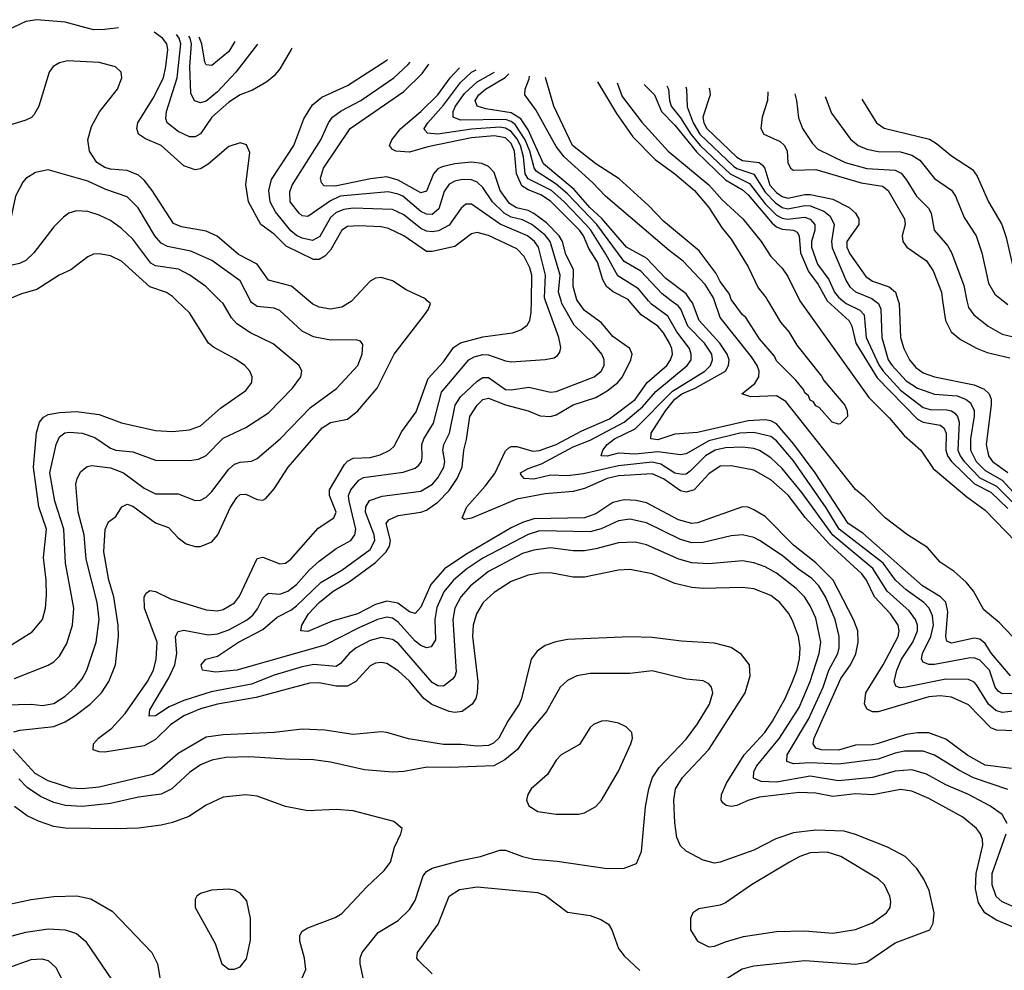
# Model space of a CAD drawing. Header units: inches. Extents: x 1308407 to 1441228, y 959628 to 1036311.
# Tile 644 of 656: x 1402209 to 1405697, y 1027627 to 1030996. Entities that reach past the tile are written whole.
import ezdxf

# ---------------------------------------------------------------- set-up
doc = ezdxf.new("R2010")
doc.units = ezdxf.units.IN
doc.header["$MEASUREMENT"] = 0
doc.layers.add('B4002', color=7, linetype='Continuous')
doc.layers.add('B4003', color=7, linetype='Continuous')

msp = doc.modelspace()

# ---------------------------------------------------------------- linework, layer by layer
at = {"layer": 'B4002', "color": 5}
for points, elevation in [([(1402110, 1028566.6), (1402250, 1028569.6), (1402290, 1028565.5), (1402330, 1028572), (1402370, 1028598.3), (1402405, 1028630), (1402430, 1028659.3), (1402446.9, 1028690), (1402479.7, 1028790), (1402489.9, 1028870), (1402483.5, 1028930), (1402443.8, 1029083.8), (1402437.4, 1029170), (1402416, 1029250), (1402408.2, 1029350), (1402412.3, 1029370), (1402425.1, 1029394.9), (1402448, 1029412), (1402464.6, 1029415.4), (1402530, 1029407.1), (1402576.3, 1029390), (1402650, 1029335.1), (1402690, 1029316), (1402770, 1029315.7), (1402830, 1029291.8), (1402850, 1029292.6), (1402870, 1029303.8), (1402890, 1029323.2), (1402950, 1029403), (1402970, 1029420.8), (1402990, 1029427.7), (1403030, 1029431.5), (1403050, 1029440.9), (1403131.2, 1029510), (1403239, 1029621), (1403331.6, 1029688.4), (1403406.8, 1029770), (1403422.6, 1029810), (1403424.4, 1029844.4), (1403416.2, 1029856.2), (1403401.1, 1029861.1), (1403310, 1029859.6), (1403250, 1029872), (1403210, 1029891.6), (1403130, 1029965.7), (1403110, 1029973.6), (1403050, 1029979.9), (1403030, 1029993.7), (1403026.7, 1030000)], 2640), ([(1402170, 1028774.5), (1402253.1, 1028826.9), (1402289.4, 1028870.6), (1402300.4, 1028910), (1402304.2, 1028955.8), (1402302.8, 1029010), (1402292.6, 1029090), (1402304.1, 1029190), (1402276.9, 1029270), (1402257.5, 1029410), (1402268.1, 1029531.9), (1402278.9, 1029570), (1402292.6, 1029587.4), (1402310, 1029597.1), (1402350, 1029604.2), (1402410, 1029607), (1402490, 1029596.3), (1402570, 1029567.4), (1402690, 1029539.6), (1402750, 1029536.9), (1402810, 1029542.4), (1402850, 1029557.1), (1402920.7, 1029619.3), (1403010, 1029681.2), (1403031.7, 1029710), (1403032.8, 1029730), (1403024.5, 1029750), (1403006.4, 1029770), (1402973.3, 1029793.3), (1402895.3, 1029835.3), (1402877.3, 1029850), (1402810, 1029957.2), (1402765.1, 1030000)], 2680), ([(1402188.4, 1028471.6), (1402210, 1028478.5), (1402330, 1028490.4), (1402370, 1028508), (1402405.3, 1028530), (1402458.6, 1028570), (1402498.2, 1028610), (1402524.6, 1028650), (1402548.6, 1028710), (1402558.8, 1028810), (1402557.8, 1028850), (1402542.2, 1028950), (1402524.6, 1029010), (1402507.3, 1029110), (1402511.1, 1029188.9), (1402523.5, 1029216.5), (1402550, 1029235.6), (1402570.6, 1029269.4), (1402590, 1029279), (1402610, 1029272.3), (1402690, 1029213.2), (1402736.4, 1029196.4), (1402770, 1029159.8), (1402798.5, 1029138.5), (1402830, 1029128.8), (1402850, 1029129.4), (1402890, 1029145.5), (1402911.4, 1029170), (1402954, 1029266), (1402977.7, 1029302.3), (1402990, 1029312.9), (1403010, 1029314.7), (1403050, 1029295.6), (1403070, 1029293.1), (1403080.5, 1029299.5), (1403110, 1029333), (1403160.2, 1029410), (1403281, 1029550), (1403310, 1029568.1), (1403370, 1029579.8), (1403406.7, 1029610), (1403475.7, 1029690), (1403535.7, 1029810), (1403643.4, 1029950), (1403657.1, 1029970), (1403664, 1029990), (1403653, 1030000)], 2620), ([(1402190, 1028660.6), (1402310, 1028708), (1402330, 1028720.2), (1402350, 1028740.2), (1402375.3, 1028784.7), (1402396.4, 1028850), (1402400.1, 1028910), (1402371.1, 1029070), (1402365.2, 1029190), (1402333, 1029290), (1402315.5, 1029390), (1402338.4, 1029490), (1402350, 1029517.6), (1402368.7, 1029531.3), (1402385.7, 1029534.3), (1402430.1, 1029530.1), (1402475.4, 1029515.4), (1402530, 1029476.8), (1402550, 1029470.1), (1402610, 1029463.9), (1402690, 1029434.8), (1402810, 1029434.1), (1402841.9, 1029438.1), (1402870, 1029451.6), (1402930, 1029512.9), (1403010, 1029550.1), (1403090, 1029602), (1403175.6, 1029690), (1403204.8, 1029730), (1403208.9, 1029750), (1403199.3, 1029770), (1403107.1, 1029847.1), (1403026, 1029886), (1402978.1, 1029918.1), (1402959.6, 1029939.6), (1402929.9, 1029990), (1402919.6, 1030000)], 2660), ([(1405847.7, 1027730), (1405670, 1027805.1), (1405628.5, 1027830), (1405605.7, 1027865.7), (1405595.2, 1027915.2), (1405597.4, 1027970), (1405620.6, 1028070), (1405620.2, 1028090), (1405613.5, 1028110), (1405598.7, 1028130), (1405550.6, 1028170), (1405430, 1028235.6), (1405370, 1028261.3), (1405330, 1028267.8), (1405231.8, 1028248.2), (1405170, 1028252.2), (1405090, 1028242.7), (1405030, 1028254.9), (1404970, 1028256.5), (1404830, 1028239.9), (1404792.5, 1028230), (1404750, 1028210.7), (1404730, 1028207.6), (1404711.3, 1028211.3), (1404700.5, 1028220.5), (1404693.7, 1028230), (1404695.1, 1028250), (1404712.8, 1028290), (1404775.9, 1028390), (1404849.2, 1028470), (1404876.4, 1028510), (1404920.3, 1028590), (1404946.4, 1028650), (1404961.8, 1028690), (1404971.1, 1028731.1), (1404974.5, 1028770), (1404968.5, 1028810), (1404947, 1028867), (1404932.4, 1028892.4), (1404901.7, 1028930), (1404870, 1028955.3), (1404810, 1028979.4), (1404770, 1028983.9), (1404630, 1028979.5), (1404590, 1028984), (1404530, 1028997.9), (1404450, 1029031.4), (1404370, 1029047.2), (1404330, 1029045.2), (1404210, 1029020.4), (1404170, 1029020.4), (1404090, 1029035.1), (1404050, 1029034.7), (1404010, 1029027.5), (1403950, 1029004.9), (1403890, 1028965.9), (1403851.3, 1028930), (1403827.7, 1028890), (1403816, 1028850), (1403813.2, 1028810), (1403831.5, 1028650), (1403830.1, 1028610), (1403824.7, 1028590), (1403812.3, 1028570), (1403776, 1028544), (1403750, 1028540.8), (1403730, 1028543.9), (1403668.5, 1028568.5), (1403640.9, 1028590), (1403590, 1028651.8), (1403550, 1028687.9), (1403510, 1028714.3), (1403490, 1028718.1), (1403470, 1028715.2), (1403450, 1028705.9), (1403399.2, 1028650), (1403370, 1028634.3), (1403330, 1028633.7), (1403270, 1028646.1), (1403235.8, 1028644.2), (1403046.1, 1028593.9), (1402909.2, 1028570), (1402850, 1028553.2), (1402790, 1028528.7), (1402743.5, 1028496.5), (1402690, 1028444.8), (1402650, 1028422.6), (1402510, 1028399.9), (1402490, 1028400.8), (1402468.8, 1028408.8), (1402469.9, 1028430), (1402488.6, 1028450), (1402535, 1028485), (1402582.7, 1028537.3), (1402662.1, 1028650), (1402683.2, 1028690), (1402691.9, 1028730), (1402695.8, 1028790), (1402651.6, 1028910), (1402649.6, 1028950.4), (1402656.8, 1028963.2), (1402670, 1028973.2), (1402690, 1028968.8), (1402742.9, 1028943), (1402870, 1028904.1), (1402910, 1028901.1), (1402930, 1028905.2), (1402970, 1028928.9), (1402987.7, 1028952.3), (1403050, 1029086), (1403070, 1029091), (1403130, 1029067.3), (1403150, 1029070.1), (1403170, 1029083.6), (1403266.2, 1029193.8), (1403322.2, 1029230), (1403329.9, 1029250), (1403306.2, 1029310), (1403306.1, 1029330), (1403360.1, 1029419.9), (1403370, 1029431.6), (1403390, 1029442.2), (1403450, 1029444.3), (1403486.3, 1029453.7), (1403520.7, 1029470), (1403535.8, 1029484.2), (1403563.2, 1029536.8), (1403613.8, 1029606.2), (1403656, 1029724), (1403710, 1029783.1), (1403746.2, 1029833.8), (1403770, 1029850.4), (1403850, 1029871.8), (1403954.4, 1029885.6), (1403983.8, 1029896.2), (1404006.8, 1029913.2), (1404016.4, 1029930), (1404021.1, 1029958.9), (1404021.7, 1030000)], 2580), ([(1405707.2, 1028147.2), (1405690, 1028179.1), (1405646.5, 1028210), (1405570.7, 1028250), (1405490, 1028284.4), (1405422.1, 1028322.1), (1405370, 1028336.9), (1405310, 1028332.6), (1405230, 1028309.6), (1405110, 1028298.1), (1405010, 1028315.2), (1404890, 1028293.2), (1404835.8, 1028295.8), (1404808.3, 1028308.3), (1404809.5, 1028330), (1404819.5, 1028350), (1404900.4, 1028450), (1404970, 1028558.1), (1405009.4, 1028650), (1405041.7, 1028750), (1405047, 1028790), (1405030, 1028874.6), (1405010, 1028918.4), (1404989, 1028950), (1404959.6, 1028979.6), (1404890, 1029034.3), (1404850, 1029057.1), (1404810, 1029071.2), (1404770, 1029077.5), (1404650, 1029067.8), (1404590, 1029071.3), (1404543.7, 1029083.7), (1404430, 1029134.6), (1404390, 1029144), (1404330, 1029141.8), (1404250, 1029120.1), (1404210, 1029113.9), (1404170, 1029113.7), (1404090, 1029124.2), (1404030, 1029115.9), (1403990, 1029104.5), (1403870, 1029040.4), (1403806.3, 1028990), (1403771.3, 1028950), (1403750.4, 1028910), (1403743.3, 1028870), (1403755.3, 1028684.7), (1403750.8, 1028669.2), (1403741.8, 1028658.2), (1403710, 1028634), (1403690, 1028634.8), (1403670, 1028647.1), (1403550, 1028786), (1403530, 1028799.5), (1403490, 1028806.4), (1403450, 1028796), (1403400.8, 1028770), (1403375.7, 1028750), (1403345.7, 1028714.3), (1403330, 1028703.9), (1403250.9, 1028710.9), (1403210, 1028702.4), (1403110, 1028672.9), (1403030, 1028641.4), (1402886.7, 1028613.3), (1402790, 1028583.6), (1402738.9, 1028561.1), (1402690, 1028529.3), (1402668, 1028528), (1402669.9, 1028550), (1402737.1, 1028662.9), (1402758.8, 1028710), (1402765, 1028750), (1402760.7, 1028810), (1402770, 1028828.2), (1402790, 1028832.2), (1402876.3, 1028816.3), (1402910, 1028819.9), (1402950, 1028833.6), (1403011.9, 1028868.1), (1403034.3, 1028885.7), (1403051.9, 1028908.1), (1403070, 1028946), (1403082, 1028958), (1403090, 1028963.5), (1403130, 1028959.9), (1403158.9, 1028970), (1403190, 1028994.3), (1403234.8, 1029045.2), (1403270, 1029077.4), (1403330, 1029121.2), (1403381.6, 1029150), (1403396.6, 1029170), (1403400.1, 1029190), (1403376.1, 1029290), (1403374.3, 1029310), (1403381.7, 1029330), (1403410, 1029363.6), (1403427.1, 1029372.9), (1403567.8, 1029392.2), (1403610, 1029407), (1403622.4, 1029417.6), (1403631.9, 1029430), (1403634.8, 1029445.2), (1403633.3, 1029490), (1403640.4, 1029510), (1403674.4, 1029565.6), (1403703.6, 1029676.4), (1403800.2, 1029790), (1403818.7, 1029801.3), (1403850, 1029809.4), (1403870, 1029808.6), (1403930, 1029786.5), (1403950, 1029783.9), (1404070, 1029792.1), (1404102, 1029798), (1404114.8, 1029805.2), (1404123, 1029817), (1404125.7, 1029834.3), (1404118.7, 1029870), (1404072.3, 1030000)], 2560), ([(1405710, 1028267.7), (1405588.7, 1028308.7), (1405535.8, 1028335.8), (1405450, 1028389.5), (1405410, 1028403.4), (1405343.9, 1028403.9), (1405310, 1028396.9), (1405250, 1028375.1), (1405110, 1028357.7), (1405010, 1028362.6), (1404950, 1028359.2), (1404927.1, 1028367.1), (1404928.3, 1028390), (1405003.2, 1028516.8), (1405055.8, 1028630), (1405075.9, 1028690), (1405106.9, 1028750), (1405112, 1028770), (1405112.7, 1028810), (1405097.8, 1028870), (1405063.6, 1028950), (1405040.7, 1028990), (1405015.3, 1029015.3), (1404968, 1029048), (1404910, 1029097.4), (1404830, 1029150.4), (1404810, 1029160.9), (1404770, 1029170.4), (1404730, 1029166.2), (1404630, 1029142.6), (1404590, 1029141.7), (1404550, 1029153.4), (1404430, 1029212.4), (1404370, 1029226.2), (1404330, 1029219.5), (1404268.4, 1029191.6), (1404230, 1029181.2), (1404050, 1029184.5), (1404010, 1029171.8), (1403850, 1029087.3), (1403792.6, 1029050), (1403745.7, 1029010), (1403711.8, 1028968.2), (1403686.9, 1028913.1), (1403679.4, 1028870), (1403681.5, 1028798.5), (1403667.1, 1028772.9), (1403650, 1028769.3), (1403630, 1028777.6), (1403610, 1028793.9), (1403550, 1028861), (1403530, 1028874.5), (1403510, 1028878.5), (1403476, 1028870), (1403410, 1028840.9), (1403290, 1028779), (1402977.6, 1028690), (1402902.9, 1028682.9), (1402856.2, 1028690), (1402851.2, 1028710), (1402868, 1028730), (1402910, 1028740.2), (1402984.3, 1028790), (1403070, 1028835), (1403121.6, 1028878.4), (1403170, 1028903.4), (1403190, 1028918.7), (1403277.1, 1029002.9), (1403350, 1029045.4), (1403450, 1029118.8), (1403467.5, 1029150), (1403464.5, 1029170), (1403434.3, 1029250), (1403434.7, 1029270), (1403448.2, 1029291.8), (1403493, 1029307), (1403630, 1029324.8), (1403671.3, 1029350), (1403690, 1029371.9), (1403711.3, 1029410), (1403714.9, 1029430), (1403708.4, 1029470), (1403711.5, 1029490), (1403731.6, 1029530), (1403751.7, 1029630), (1403770, 1029659.6), (1403830, 1029714.6), (1403850, 1029728.3), (1403870, 1029727.5), (1403930, 1029685.5), (1403950, 1029683.9), (1404013.1, 1029693.1), (1404090, 1029675.7), (1404110, 1029678.4), (1404243.8, 1029730), (1404269, 1029750), (1404279.2, 1029770), (1404279.9, 1029790), (1404271, 1029810), (1404239.2, 1029850), (1404173, 1029913), (1404129.7, 1029990), (1404126.8, 1030000)], 2540), ([(1405722.4, 1028342.4), (1405630, 1028353.7), (1405568.4, 1028388.4), (1405490, 1028446.4), (1405430, 1028468.6), (1405390, 1028469), (1405350, 1028463.1), (1405249.8, 1028430.2), (1405230, 1028425.7), (1405170, 1028425.3), (1405110, 1028406.6), (1405050, 1028407.9), (1405030, 1028414.2), (1405019.5, 1028430), (1405023.6, 1028450), (1405118.5, 1028661.5), (1405152.8, 1028710), (1405171.7, 1028748.3), (1405179.1, 1028790), (1405178.3, 1028830), (1405163.3, 1028870), (1405091.5, 1029010), (1405030, 1029071.2), (1404950, 1029133.9), (1404850, 1029234.7), (1404810, 1029259.4), (1404790, 1029267.8), (1404770, 1029269.9), (1404610, 1029212.3), (1404590, 1029209.9), (1404543.4, 1029223.4), (1404430, 1029283.5), (1404392.4, 1029292.4), (1404350, 1029294.6), (1404310, 1029285), (1404250, 1029244.6), (1404210.2, 1029230), (1404030, 1029226.6), (1403990, 1029214), (1403950, 1029194.8), (1403790, 1029100.6), (1403713.6, 1029050), (1403665.4, 1028994.6), (1403630, 1028914.2), (1403610, 1028891.2), (1403590, 1028897.6), (1403548, 1028928), (1403510, 1028934.7), (1403470, 1028923), (1403405.4, 1028890), (1403316.2, 1028863.8), (1403230, 1028828.2), (1403205.1, 1028830), (1403208.2, 1028850), (1403232, 1028890), (1403270, 1028930.7), (1403319, 1028970), (1403375.9, 1029004.1), (1403470, 1029072.2), (1403507.7, 1029110), (1403519.5, 1029130), (1403522.9, 1029150), (1403507.3, 1029210), (1403516.7, 1029223.3), (1403550, 1029238.8), (1403630, 1029250.4), (1403650, 1029258.1), (1403690, 1029285.8), (1403730, 1029327.2), (1403758.9, 1029370), (1403776.9, 1029410), (1403782.1, 1029470), (1403792.2, 1029507.8), (1403803.3, 1029590), (1403829.9, 1029630), (1403850, 1029649.6), (1403870, 1029654.8), (1403930, 1029631), (1404009.8, 1029609.8), (1404052.4, 1029592.4), (1404090, 1029589.1), (1404110, 1029595.3), (1404170, 1029631.4), (1404250, 1029656.9), (1404290, 1029680.5), (1404327.5, 1029710), (1404345, 1029730), (1404373.9, 1029790), (1404378.4, 1029810), (1404371, 1029830), (1404310, 1029873.5), (1404270, 1029921.5), (1404210, 1029965.7), (1404185.3, 1030000)], 2520), ([(1403385.5, 1030000), (1403382.9, 1029997.1), (1403350, 1029976.7), (1403310, 1029969.9), (1403270, 1029976.7), (1403247.7, 1029987.7), (1403233.2, 1030000)], 2620), ([(1405735.5, 1028475.5), (1405670, 1028477.5), (1405650, 1028485.8), (1405570, 1028568), (1405510, 1028595.4), (1405470, 1028599.8), (1405430, 1028595.8), (1405250, 1028543.2), (1405230, 1028543.1), (1405211.9, 1028551.9), (1405202.2, 1028570), (1405207.2, 1028610), (1405268.3, 1028710), (1405321, 1028810), (1405324.7, 1028830), (1405320.8, 1028850), (1405293.6, 1028890), (1405237.8, 1028950), (1405209.1, 1029010), (1405192.1, 1029032.2), (1405077.7, 1029137.7), (1404991.5, 1029231.5), (1404931.1, 1029311.1), (1404870, 1029365.6), (1404810, 1029399.2), (1404730, 1029414.8), (1404690, 1029413.1), (1404650, 1029386.1), (1404598.7, 1029330), (1404570, 1029320.9), (1404550, 1029326.4), (1404490, 1029368.8), (1404450, 1029386.3), (1404330, 1029378.8), (1404290, 1029369.3), (1404210, 1029334.2), (1404170, 1029323.4), (1404070, 1029315.1), (1403970, 1029296.9), (1403810, 1029228.9), (1403784.8, 1029224.8), (1403776.9, 1029230), (1403792.5, 1029270), (1403857.9, 1029342.1), (1403892.1, 1029387.9), (1403930, 1029468.4), (1403941.4, 1029478.6), (1403950, 1029483), (1403970, 1029482.7), (1404026.3, 1029466.3), (1404050, 1029468.6), (1404110, 1029490), (1404200.8, 1029539.2), (1404298.1, 1029581.9), (1404390, 1029650.1), (1404432.4, 1029710), (1404501.5, 1029770), (1404514.9, 1029790), (1404521.5, 1029810), (1404519.6, 1029830), (1404511.3, 1029850), (1404490, 1029886.2), (1404470, 1029909.2), (1404410.3, 1029950.3), (1404367.8, 1030000)], 2480), ([(1405730, 1028545.3), (1405690, 1028540.6), (1405667.2, 1028547.2), (1405641.2, 1028570), (1405598.8, 1028638.8), (1405590, 1028648.4), (1405570, 1028657), (1405490, 1028658.7), (1405349.9, 1028629.9), (1405328.1, 1028628.1), (1405313.5, 1028633.5), (1405306.5, 1028650), (1405316.9, 1028690), (1405333.5, 1028730), (1405373.3, 1028790), (1405390.2, 1028829.8), (1405389.6, 1028850), (1405382.9, 1028870), (1405360.5, 1028900.5), (1405282.6, 1028970), (1405231.1, 1029051.1), (1405089.6, 1029169.6), (1404980.3, 1029320.3), (1404910, 1029405.8), (1404870, 1029443.3), (1404830, 1029469.1), (1404810, 1029476.2), (1404770, 1029480.5), (1404710, 1029478), (1404673.4, 1029470), (1404638.8, 1029450), (1404584.7, 1029395.3), (1404570, 1029385.3), (1404556.4, 1029383.6), (1404530, 1029388.9), (1404480.2, 1029420.2), (1404450, 1029427.7), (1404330, 1029414.7), (1404206, 1029386), (1404150, 1029379.7), (1404090, 1029381.3), (1404030, 1029367.6), (1403996, 1029370), (1403984.4, 1029384.4), (1403983, 1029390), (1404010, 1029405.2), (1404057.9, 1029422), (1404170, 1029482.6), (1404230, 1029505.4), (1404349.9, 1029570), (1404415.8, 1029624.2), (1404462.2, 1029677.8), (1404573.7, 1029770), (1404587.5, 1029790), (1404588.2, 1029810), (1404581.6, 1029830), (1404536.6, 1029890), (1404504.6, 1029944.6), (1404447.3, 1029987.3), (1404436.6, 1030000)], 2460), ([(1405730, 1028608), (1405690, 1028607.1), (1405675.9, 1028615.9), (1405665.4, 1028630), (1405644.4, 1028690), (1405610, 1028726.2), (1405590, 1028733.8), (1405570, 1028733.6), (1405450, 1028710.7), (1405430, 1028710.9), (1405410, 1028719.4), (1405404.3, 1028730), (1405407.3, 1028750), (1405437, 1028810), (1405446.5, 1028850), (1405442.9, 1028882.9), (1405431, 1028910), (1405411.9, 1028930), (1405350, 1028975.2), (1405311.4, 1029010), (1405267.8, 1029070), (1405112.1, 1029190), (1405066.2, 1029266.2), (1404950, 1029432.1), (1404890, 1029503.9), (1404870, 1029519), (1404810, 1029533.2), (1404760.7, 1029530), (1404650, 1029503.7), (1404570, 1029457.6), (1404550, 1029453.7), (1404470, 1029464.1), (1404390, 1029455.6), (1404330, 1029459.1), (1404290, 1029448.8), (1404268.8, 1029450), (1404274.6, 1029470), (1404290.4, 1029490), (1404316.7, 1029510), (1404390, 1029546), (1404521.2, 1029678.8), (1404636.4, 1029750), (1404656.3, 1029770), (1404663.7, 1029790), (1404660.8, 1029810), (1404634.7, 1029850), (1404575.7, 1029910), (1404550.8, 1029970), (1404541.5, 1029981.5), (1404517.2, 1030000)], 2440), ([(1405718.7, 1028670), (1405651.7, 1028750), (1405630, 1028785.6), (1405610, 1028800.9), (1405590, 1028803.5), (1405510, 1028785.7), (1405493.2, 1028793.2), (1405489.9, 1028809.9), (1405497.7, 1028897.7), (1405490, 1028931.5), (1405471.5, 1028950), (1405406.9, 1028990), (1405195.6, 1029175.6), (1405144.1, 1029210), (1405026.9, 1029390), (1404952.1, 1029492.1), (1404890, 1029563.5), (1404870, 1029574.2), (1404850, 1029577.4), (1404790, 1029574.8), (1404610, 1029532.8), (1404530, 1029527.1), (1404470, 1029507.1), (1404445, 1029510), (1404446.4, 1029530), (1404497, 1029610), (1404529.4, 1029650.6), (1404554.6, 1029670), (1404601.8, 1029690), (1404708.9, 1029750), (1404720.4, 1029770), (1404722.3, 1029790), (1404715.2, 1029810), (1404689.7, 1029850), (1404616.5, 1029930), (1404592, 1029992), (1404586.5, 1030000)], 2420), ([(1405894.3, 1028634.3), (1405679.3, 1028859.3), (1405624.8, 1028904.8), (1405588.4, 1028970), (1405562.5, 1029002.5), (1405519.7, 1029039.7), (1405470, 1029073.7), (1405425.4, 1029125.4), (1405354.7, 1029170), (1405275.3, 1029230), (1405203.6, 1029303.6), (1405170, 1029330.8), (1404923.1, 1029643.1), (1404890, 1029662.9), (1404798.8, 1029658.8), (1404767.1, 1029670), (1404813, 1029707), (1404827.1, 1029730), (1404828.3, 1029750), (1404821.3, 1029770), (1404801.2, 1029801.2), (1404690, 1029940.3), (1404670.3, 1030000)], 2380), ([(1404859.9, 1030000), (1404904.5, 1029924.5), (1404933.8, 1029890), (1404962, 1029842), (1405050, 1029733), (1405057.3, 1029717.3), (1405132.4, 1029630), (1405141, 1029610), (1405142, 1029590), (1405116, 1029564), (1405110, 1029562), (1405087, 1029570), (1405041.2, 1029621.2), (1405030, 1029627.6), (1405021.6, 1029641.6), (1405010, 1029647.8), (1405003, 1029663), (1404990, 1029673.2), (1404985.3, 1029685.3), (1404958.3, 1029718.3), (1404890, 1029787.3), (1404883.6, 1029803.6), (1404830, 1029865.1), (1404781, 1029941), (1404769.8, 1029950), (1404733.4, 1030000)], 2360), ([(1404973.2, 1030000), (1404975.5, 1029995.5), (1405217.5, 1029657.5), (1405290, 1029583.7), (1405342, 1029522), (1405401.7, 1029470), (1405445.4, 1029405.4), (1405564.5, 1029304.5), (1405630, 1029257.1), (1405810, 1029070.4)], 2380), ([(1405069.5, 1030000), (1405070, 1029999.1), (1405148.1, 1029928.1), (1405157, 1029910), (1405171.7, 1029850), (1405247.1, 1029727.1), (1405390, 1029579.9), (1405410, 1029569.8), (1405470, 1029558.8), (1405482.5, 1029550), (1405491.2, 1029530), (1405490.3, 1029470), (1405495.8, 1029450), (1405509.8, 1029430), (1405591.5, 1029351.5), (1405650, 1029322), (1405710, 1029263.1)], 2420), ([(1405125.1, 1030000), (1405137.5, 1029990), (1405185.9, 1029965.9), (1405201.1, 1029950), (1405208.2, 1029870), (1405252.3, 1029772.3), (1405268.1, 1029750), (1405330, 1029683.3), (1405410, 1029621.9), (1405434.7, 1029614.7), (1405493.1, 1029613.1), (1405510, 1029609.7), (1405521.7, 1029601.7), (1405531.7, 1029590), (1405536.9, 1029570), (1405532.9, 1029470), (1405540.3, 1029450), (1405554.7, 1029430), (1405610, 1029372.3), (1405670, 1029342.1), (1405730, 1029282.7)], 2440), ([(1405238.7, 1030000), (1405252, 1029990), (1405259.4, 1029970), (1405262.8, 1029870), (1405286.3, 1029790), (1405299.5, 1029770), (1405350, 1029715.9), (1405390, 1029689.8), (1405450, 1029668.9), (1405530, 1029662.7), (1405562.2, 1029650), (1405577.6, 1029637.6), (1405590.6, 1029610.6), (1405591, 1029591), (1405577.5, 1029510), (1405578, 1029470), (1405597.3, 1029430), (1405630, 1029397.7), (1405690, 1029363.5), (1405730, 1029319.8)], 2460), ([(1405321.4, 1030000), (1405324.7, 1029990), (1405329.8, 1029869.8), (1405341.8, 1029830), (1405361.6, 1029790), (1405383.5, 1029763.5), (1405410, 1029744.6), (1405450, 1029730.7), (1405590, 1029701.4), (1405626, 1029686), (1405643.7, 1029670), (1405651.1, 1029651.1), (1405650.7, 1029630.7), (1405632.7, 1029490), (1405641.5, 1029450), (1405655.7, 1029430), (1405710, 1029391.1)], 2480), ([(1405478.8, 1030000), (1405489.4, 1029929.4), (1405509.4, 1029889.4), (1405542.1, 1029862.1), (1405600.7, 1029830), (1405636, 1029816), (1405717.1, 1029797.1)], 2520), ([(1405564.9, 1030000), (1405570, 1029976), (1405588.8, 1029950), (1405639.7, 1029910), (1405690, 1029881.8), (1405730, 1029871.4)], 2540), ([(1405693.1, 1030000), (1405710, 1029986.4)], 2560), ([(1404690, 1027583.1), (1404768.2, 1027631.8), (1404810, 1027643.3), (1404990, 1027661.6), (1405170, 1027648.6), (1405210, 1027656.3), (1405310, 1027723.9), (1405433, 1027770), (1405445.7, 1027794.3), (1405448.4, 1027830), (1405431.1, 1027910), (1405412, 1027950), (1405387.1, 1027987.1), (1405345.6, 1028030), (1405283.4, 1028063.4), (1405170, 1028108.4), (1405130, 1028119.9), (1405030, 1028123.5), (1404950, 1028113.6), (1404887.5, 1028092.5), (1404810, 1028053.2), (1404690.1, 1028009.9), (1404670, 1028006.9), (1404630, 1028017.4), (1404570, 1028049.2), (1404550, 1028068.2), (1404537.4, 1028097.4), (1404529.5, 1028149.5), (1404526.4, 1028230), (1404532.1, 1028270), (1404557.1, 1028310), (1404650.7, 1028410), (1404779, 1028610), (1404797.2, 1028670), (1404794.2, 1028710), (1404766.4, 1028746.4), (1404730, 1028770.5), (1404670, 1028786.2), (1404553.8, 1028793.8), (1404450, 1028806.5), (1404370, 1028808.7), (1404150, 1028799), (1404108.5, 1028791.5), (1404070, 1028778.3), (1404041.7, 1028758.3), (1404020.9, 1028730), (1403987, 1028590), (1403978.5, 1028570), (1403938.1, 1028510), (1403906.3, 1028450), (1403887.7, 1028432.3), (1403870, 1028423.9), (1403830, 1028420.8), (1403772.7, 1028427.3), (1403710, 1028427.1), (1403586.7, 1028446.7), (1403510, 1028469.9), (1403490, 1028471.8), (1403390, 1028462), (1403290, 1028477.8), (1403210, 1028481.8), (1403110, 1028469.1), (1402930, 1028461.9), (1402870, 1028453.3), (1402770, 1028395), (1402703.3, 1028336.7), (1402679.2, 1028320.8), (1402490, 1028276), (1402430, 1028270.5), (1402390, 1028272.1), (1402310, 1028298.9), (1402264.2, 1028324.3), (1402185.2, 1028410)], 2620), ([(1403428.3, 1027590), (1403415, 1027650), (1403414.8, 1027670), (1403422.3, 1027690), (1403479.2, 1027760.8), (1403550, 1027803.5), (1403590, 1027842.8), (1403610, 1027873.7), (1403638.1, 1027961.9), (1403650, 1027976.6), (1403670, 1027988.9), (1403770, 1028016.3), (1403840.9, 1028030), (1403910, 1028052.2), (1403930, 1028052.1), (1403990, 1028030.2), (1404030, 1028021.3), (1404113.4, 1028013.4), (1404290, 1027987.2), (1404350.9, 1027989.1), (1404394.2, 1028005.8), (1404411.7, 1028048.3), (1404426.2, 1028206.1), (1404437.7, 1028270), (1404451, 1028310), (1404474.1, 1028345.9), (1404570, 1028445.7), (1404610, 1028500.2), (1404652.9, 1028570), (1404664.4, 1028610), (1404659.8, 1028630), (1404650, 1028642.6), (1404630, 1028652.4), (1404570, 1028659.1), (1404450, 1028688.2), (1404370, 1028679.1), (1404230, 1028679.2), (1404182.4, 1028670), (1404150, 1028654), (1404124.1, 1028630), (1404075.6, 1028544.4), (1404012.5, 1028470), (1403972.7, 1028410), (1403927.7, 1028372.3), (1403888.1, 1028351.9), (1403734.4, 1028345.6), (1403652.7, 1028347.3), (1403570, 1028331.3), (1403530, 1028329), (1403430, 1028336.8), (1403310, 1028364.1), (1403250, 1028373.1), (1403150, 1028374.6), (1403023.5, 1028383.5), (1402938.7, 1028381.3), (1402890, 1028372.1), (1402850, 1028354.9), (1402810, 1028328.4), (1402747.8, 1028270), (1402710, 1028250.8), (1402630, 1028239.9), (1402530, 1028218.4), (1402430, 1028207.9), (1402371.1, 1028211.1), (1402330, 1028221.9), (1402282.5, 1028242.4), (1402235, 1028275), (1402205.9, 1028305.9)], 2640), ([(1403179.4, 1027530), (1403222.7, 1027630), (1403218.4, 1027670), (1403201.2, 1027730), (1403201.5, 1027750), (1403210, 1027766), (1403230, 1027777.6), (1403326.5, 1027813.5), (1403350, 1027828), (1403437.9, 1027922.1), (1403500, 1027980), (1403522.2, 1028010), (1403536.8, 1028063.2), (1403559.6, 1028110), (1403563.7, 1028130), (1403534.1, 1028154.1), (1403390, 1028192.4), (1403330, 1028196.8), (1403230, 1028191.8), (1403150, 1028207.4), (1403050, 1028243.9), (1403010, 1028248.6), (1402930, 1028240.9), (1402870, 1028212.4), (1402808, 1028172), (1402750, 1028150.6), (1402710, 1028141.6), (1402630, 1028131.1), (1402550, 1028128), (1402370, 1028131.2), (1402330, 1028136.6), (1402275.3, 1028155.3), (1402234.9, 1028174.9), (1402190, 1028207.2)], 2660), ([(1405750, 1027843.7), (1405689.5, 1027869.5), (1405668.8, 1027888.8), (1405654, 1027930), (1405654.7, 1027970), (1405704.1, 1028110)], 2560), ([(1403670, 1027614.7), (1403621.4, 1027661.4), (1403616, 1027670), (1403618.8, 1027690), (1403691, 1027790), (1403730.4, 1027889.6), (1403766.7, 1027913.3), (1403830, 1027922.3), (1404043, 1027903), (1404071.8, 1027891.8), (1404150, 1027833), (1404230, 1027821.5), (1404267.4, 1027807.4), (1404294.6, 1027790), (1404306.7, 1027770), (1404330, 1027704.2), (1404350, 1027678.5), (1404406.2, 1027626.2)], 2620), ([(1402150, 1027856.4), (1402250, 1027877.8), (1402330, 1027888.9), (1402410.9, 1027890.9), (1402460.6, 1027880.6), (1402536.4, 1027836.4), (1402676.5, 1027690), (1402697.2, 1027650), (1402717.5, 1027530)], 2660), ([(1402110, 1027730.7), (1402230, 1027762.3), (1402310, 1027773.9), (1402370, 1027770.7), (1402410, 1027757.6), (1402441.8, 1027730), (1402537.6, 1027590)], 2640), ([(1402170, 1027636.4), (1402250, 1027665.1), (1402287.7, 1027667.7), (1402310, 1027661.3), (1402337, 1027637), (1402391.2, 1027531.2)], 2620)]:
    msp.add_lwpolyline(points, dxfattribs=dict(at, elevation=elevation))
for points, elevation in [([(1404289, 1028511), (1404270, 1028509.7), (1404242, 1028498), (1404230, 1028487.3), (1404192.7, 1028427.3), (1404127, 1028390), (1404110, 1028371.5), (1404079.2, 1028320.8), (1404021.3, 1028270), (1404008.7, 1028250), (1404004.4, 1028230), (1404012.7, 1028210), (1404044, 1028190), (1404110, 1028179.7), (1404190, 1028180.2), (1404210, 1028184.4), (1404250, 1028207.4), (1404270, 1028230.4), (1404330, 1028332.4), (1404374.5, 1028430), (1404379.7, 1028450), (1404377.6, 1028470), (1404358, 1028490), (1404330, 1028502.2)], 2660), ([(1405070, 1028045.1), (1405010, 1028043.7), (1404972.4, 1028030), (1404936.2, 1028010), (1404801.1, 1027930), (1404710, 1027866.4), (1404690, 1027857.8), (1404614.7, 1027845.3), (1404593.4, 1027830), (1404584.9, 1027810), (1404584.9, 1027770), (1404610.5, 1027730), (1404650, 1027710.3), (1404670, 1027712.6), (1404710, 1027727.6), (1404773.3, 1027746.7), (1404890, 1027764.5), (1404990, 1027766.6), (1405090, 1027758.4), (1405170, 1027771.3), (1405230, 1027795.5), (1405280.3, 1027830), (1405292.4, 1027850), (1405295.4, 1027870), (1405292.2, 1027890), (1405272.3, 1027930), (1405251.8, 1027950), (1405118.2, 1028030)], 2640), ([(1402950, 1027914.7), (1402888.6, 1027911.4), (1402850, 1027899.3), (1402836, 1027890), (1402830, 1027878), (1402830.5, 1027850), (1402901.8, 1027721.8), (1402924.9, 1027650), (1402950, 1027630.6), (1402970, 1027630.5), (1402990, 1027639.3), (1403012.9, 1027667.1), (1403026.2, 1027733.8), (1403026.4, 1027810), (1403013.3, 1027873.3), (1402990, 1027900.7), (1402971, 1027911)], 2680)]:
    msp.add_lwpolyline(points, close=True, dxfattribs=dict(at, elevation=elevation))
at = {"layer": 'B4003', "color": 5}
for points, elevation in [([(1402559, 1030966.9), (1402510, 1030960.7), (1402470, 1030959.7), (1402370, 1030987.4), (1402270, 1030995.9), (1402230, 1030989.1), (1402170, 1030960.6)], 2580), ([(1404021.7, 1030000), (1404023.1, 1030090), (1404016.6, 1030116.6), (1403996.5, 1030156.5), (1403970, 1030184.3), (1403870, 1030231.4), (1403830, 1030241.6), (1403810, 1030236.7), (1403750, 1030192), (1403670, 1030173.8), (1403650, 1030174.5), (1403570, 1030229.6), (1403515.9, 1030255.9), (1403490, 1030261.5), (1403410, 1030265.6), (1403370, 1030262.5), (1403350.1, 1030250), (1403310, 1030179.2), (1403290, 1030157.4), (1403270, 1030146.3), (1403250, 1030146.3), (1403152.8, 1030192.8), (1403110, 1030236.2), (1403062.8, 1030270), (1403019.5, 1030350), (1403009.9, 1030410.1), (1403024.7, 1030524.7), (1403012.5, 1030552.5), (1402990, 1030558.9), (1402950, 1030546.2), (1402876.7, 1030483.3), (1402850, 1030467.8), (1402830, 1030464), (1402790, 1030477.9), (1402710, 1030549.5), (1402654.2, 1030574.2), (1402629.9, 1030590), (1402623.4, 1030610), (1402627.6, 1030630), (1402682, 1030718), (1402717.9, 1030790), (1402727.1, 1030830), (1402733.3, 1030890), (1402730.2, 1030910), (1402715.1, 1030930), (1402685.1, 1030952.1)], 2580), ([(1403172.8, 1030894.8), (1403170.9, 1030890), (1403130, 1030821.5), (1403110, 1030796.8), (1403084.3, 1030775.7), (1403034, 1030746), (1402990, 1030729.3), (1402950, 1030703.7), (1402889.7, 1030650), (1402850, 1030591.3), (1402830, 1030580.5), (1402810, 1030581.1), (1402770, 1030599.9), (1402731.9, 1030630), (1402726.1, 1030646.1), (1402728.7, 1030670), (1402766.9, 1030790), (1402780, 1030910), (1402773.9, 1030930), (1402763.8, 1030942.9)], 2560), ([(1403051.1, 1030909.1), (1402974.2, 1030810), (1402910, 1030739.7), (1402870, 1030707.6), (1402850, 1030700.9), (1402828.2, 1030708.2), (1402815.4, 1030735.4), (1402811.4, 1030830), (1402817.4, 1030910), (1402812.7, 1030930), (1402807.7, 1030937.7)], 2540), ([(1402971, 1030918.5), (1402950, 1030882.9), (1402890, 1030834.1), (1402870, 1030835.8), (1402865.2, 1030845.2), (1402853.7, 1030910), (1402844.2, 1030933.4)], 2520), ([(1403233.2, 1030000), (1403171.8, 1030051.8), (1403090, 1030072.3), (1403049.7, 1030129.7), (1402983.7, 1030163.7), (1402908.4, 1030228.4), (1402870, 1030246.7), (1402781.9, 1030261.9), (1402754, 1030274), (1402678.2, 1030390), (1402650, 1030427.1), (1402630, 1030445.1), (1402590, 1030461.7), (1402530, 1030466.4), (1402510, 1030472.6), (1402482.1, 1030490), (1402455.9, 1030530), (1402449.9, 1030569.9), (1402463.1, 1030616.9), (1402491.2, 1030668.8), (1402554.8, 1030750), (1402571, 1030790), (1402568.1, 1030810), (1402548.4, 1030828.4), (1402490, 1030844.3), (1402378, 1030850), (1402350, 1030843.4), (1402327.2, 1030830), (1402313.7, 1030810), (1402277.2, 1030690), (1402260.5, 1030659.5), (1402250.7, 1030649.3), (1402230, 1030640.3), (1402130, 1030608.9)], 2620), ([(1404072.3, 1030000), (1404068.7, 1030010), (1404072.3, 1030090), (1404047.1, 1030190), (1404032.2, 1030210), (1404008.5, 1030230), (1403911.2, 1030271.2), (1403810, 1030342.2), (1403790, 1030342.1), (1403772.4, 1030327.6), (1403730, 1030267.3), (1403692.4, 1030247.6), (1403670, 1030244), (1403650, 1030246.6), (1403630, 1030255.7), (1403570, 1030304), (1403530, 1030323.6), (1403390, 1030327.5), (1403357.2, 1030322.8), (1403330, 1030312.3), (1403310, 1030295.2), (1403272.6, 1030227.4), (1403246.8, 1030213.2), (1403210, 1030221.8), (1403190, 1030231), (1403170, 1030247.5), (1403115.1, 1030315.1), (1403096.3, 1030350), (1403091.5, 1030390), (1403101, 1030430), (1403180.4, 1030550), (1403215.3, 1030644.7), (1403245.8, 1030694.2), (1403278.9, 1030721.1), (1403370, 1030762.3), (1403510, 1030852.5), (1403512.5, 1030854.9)], 2560), ([(1404126.8, 1030000), (1404118.2, 1030030), (1404123.4, 1030090), (1404087.9, 1030210), (1404070, 1030232), (1404023.9, 1030270), (1403990, 1030286.6), (1403950, 1030296.3), (1403925.4, 1030310), (1403883.7, 1030350), (1403850, 1030401.3), (1403830, 1030419.9), (1403810, 1030428), (1403776, 1030430), (1403750, 1030424.1), (1403730, 1030412.8), (1403712.5, 1030387.5), (1403694.2, 1030325.8), (1403670, 1030306), (1403650, 1030306.4), (1403630, 1030315.9), (1403566.2, 1030370), (1403550, 1030378.1), (1403514.7, 1030385.3), (1403344.1, 1030370), (1403310, 1030354.2), (1403230, 1030298.7), (1403210, 1030301), (1403198.4, 1030310), (1403167.3, 1030350), (1403165.5, 1030385.5), (1403173.6, 1030410), (1403276, 1030570), (1403302.6, 1030630), (1403317.5, 1030650), (1403347.6, 1030672.4), (1403417.1, 1030710), (1403533.9, 1030790), (1403584, 1030836), (1403592.3, 1030845.6)], 2540), ([(1404185.3, 1030000), (1404183.1, 1030003.1), (1404170, 1030050), (1404170.7, 1030110), (1404143.7, 1030163.7), (1404132.2, 1030210), (1404120.5, 1030230), (1404075.4, 1030275.4), (1404030, 1030309.3), (1404010, 1030319.4), (1403969.4, 1030329.4), (1403944.1, 1030344.1), (1403911.5, 1030390), (1403890, 1030454.2), (1403870, 1030476), (1403846.4, 1030486.4), (1403810, 1030490.5), (1403750, 1030485), (1403705.4, 1030474.6), (1403690, 1030467.2), (1403674.6, 1030450), (1403650, 1030387.6), (1403630, 1030382.7), (1403550, 1030426.7), (1403510, 1030438.6), (1403451.7, 1030431.7), (1403326.3, 1030406.3), (1403287.4, 1030407.4), (1403277.7, 1030417.7), (1403274.3, 1030434.3), (1403285.7, 1030470), (1403379.2, 1030610), (1403570, 1030741), (1403634.9, 1030805.1), (1403657.9, 1030837.9)], 2520), ([(1404367.8, 1030000), (1404364.2, 1030004.2), (1404310.9, 1030030.9), (1404288, 1030050), (1404274.3, 1030074.3), (1404256.3, 1030136.3), (1404225.3, 1030185.3), (1404206, 1030230), (1404192.2, 1030250), (1404090, 1030352.4), (1404055.4, 1030375.4), (1404010, 1030392.5), (1403987.4, 1030407.4), (1403968.9, 1030450), (1403962, 1030530), (1403950, 1030557.1), (1403930, 1030576.8), (1403890, 1030584.3), (1403810, 1030577.7), (1403654.3, 1030545.7), (1403590, 1030526.4), (1403541.1, 1030530), (1403530, 1030535.8), (1403519.3, 1030550), (1403526.9, 1030570), (1403559.6, 1030610), (1403629.9, 1030670), (1403690.2, 1030729.8), (1403734.5, 1030790), (1403767.3, 1030825)], 2480), ([(1404436.6, 1030000), (1404401.7, 1030041.7), (1404327.6, 1030087.6), (1404285, 1030165), (1404232.5, 1030250), (1404215, 1030270), (1404138.2, 1030350), (1404092.4, 1030390), (1404010, 1030432.4), (1404000.1, 1030450), (1403994.3, 1030510), (1403982.8, 1030550), (1403970, 1030575.4), (1403950, 1030599.9), (1403930, 1030611.5), (1403910, 1030614.6), (1403810, 1030607.9), (1403689.8, 1030589.8), (1403653.4, 1030593.4), (1403643.9, 1030603.9), (1403641.9, 1030610), (1403654.6, 1030630), (1403710, 1030693), (1403770, 1030773.3), (1403810, 1030809.6), (1403826.2, 1030818.1)], 2460), ([(1404517.2, 1030000), (1404484.7, 1030024.7), (1404410, 1030104.3), (1404350, 1030138.9), (1404253.1, 1030270), (1404150, 1030378.3), (1404110, 1030413.4), (1404039.1, 1030459.1), (1404031.2, 1030471.2), (1404016.4, 1030530), (1404000.2, 1030570), (1403964.7, 1030624.7), (1403950, 1030635.3), (1403930, 1030641.8), (1403770, 1030639.8), (1403744.9, 1030650), (1403744.4, 1030670), (1403752.9, 1030690), (1403785, 1030734.9), (1403830, 1030775.3), (1403891.3, 1030810.4)], 2440), ([(1404586.5, 1030000), (1404570, 1030023.9), (1404498.3, 1030078.3), (1404430, 1030150.2), (1404358.2, 1030190), (1404271.4, 1030291.4), (1404228.9, 1030330), (1404173.7, 1030393.7), (1404065.2, 1030485.2), (1404010, 1030605.7), (1403984.9, 1030644.9), (1403950, 1030665.9), (1403860.5, 1030680.5), (1403829.2, 1030690), (1403822.9, 1030710), (1403835.5, 1030730), (1403859.6, 1030750), (1403929.4, 1030790.6), (1403942.2, 1030804.5)], 2420), ([(1404670.3, 1030000), (1404667, 1030010), (1404637.7, 1030057.7), (1404559.9, 1030139.9), (1404510, 1030177.4), (1404284, 1030370), (1404238.7, 1030418.7), (1404137.7, 1030510), (1404110, 1030546.1), (1404036.9, 1030676.9), (1403998.8, 1030730), (1403999.9, 1030750), (1404013.8, 1030786.2), (1404015.2, 1030795.9)], 2380), ([(1404733.4, 1030000), (1404730, 1030004.7), (1404723.1, 1030023.1), (1404690, 1030067.7), (1404676.5, 1030096.5), (1404616.5, 1030176.5), (1404490, 1030281.3), (1404437.2, 1030337.2), (1404332.3, 1030432.3), (1404250, 1030485.5), (1404167.8, 1030550), (1404101.2, 1030690), (1404071.3, 1030790.9)], 2360), ([(1404255.8, 1030775.7), (1404323.7, 1030663.7), (1404380.8, 1030580.8), (1404460.6, 1030500.6), (1404530, 1030450.1), (1404600.2, 1030390), (1404650.6, 1030330), (1404697.3, 1030257.3), (1404730, 1030218), (1404790, 1030120.4), (1404825.4, 1030045.4), (1404854, 1030010), (1404859.9, 1030000)], 2360), ([(1404325.8, 1030771.7), (1404343.7, 1030723.7), (1404412.8, 1030632.8), (1404506.3, 1030530), (1404650, 1030410.5), (1404697.1, 1030357.2), (1404771.2, 1030290), (1404835.9, 1030210), (1404870, 1030157), (1404910, 1030114.9), (1404930, 1030086.2), (1404973.2, 1030000)], 2380), ([(1404421.6, 1030766.3), (1404458.1, 1030730), (1404482.4, 1030670), (1404530, 1030622.3), (1404607.3, 1030527.3), (1404710, 1030428.6), (1404770, 1030393), (1404790, 1030374.9), (1404874.3, 1030274.3), (1404890, 1030261.3), (1404910, 1030253.3), (1404950.2, 1030250.2), (1404962.9, 1030242.9), (1404971, 1030230), (1404974.9, 1030170), (1405004, 1030104), (1405037.8, 1030057.8), (1405069.5, 1030000)], 2420), ([(1404501.7, 1030761.8), (1404508, 1030750), (1404511.1, 1030710), (1404517.3, 1030690), (1404550, 1030648.5), (1404587.1, 1030590), (1404619.3, 1030550), (1404726.5, 1030450), (1404794.8, 1030414.8), (1404850, 1030343.6), (1404890, 1030303), (1404910, 1030292.2), (1404929.4, 1030289.4), (1404990, 1030296), (1405010, 1030289.2), (1405025.6, 1030270), (1405026, 1030250), (1405013.9, 1030210), (1405014.1, 1030190), (1405035.8, 1030130), (1405075.2, 1030075.2), (1405095.4, 1030030), (1405110, 1030012.1), (1405125.1, 1030000)], 2440), ([(1404568.5, 1030758.1), (1404571.2, 1030750), (1404573.5, 1030686.5), (1404594.4, 1030630), (1404618.3, 1030590), (1404737.3, 1030477.3), (1404750, 1030468.3), (1404810, 1030448.5), (1404850, 1030384.7), (1404886.7, 1030346.7), (1404910, 1030330.4), (1404930, 1030325.1), (1404990, 1030337.6), (1405010, 1030335.9), (1405057.3, 1030317.3), (1405079.9, 1030299.9), (1405094.6, 1030270), (1405084.8, 1030210), (1405087.2, 1030187.2), (1405136.6, 1030070), (1405149.6, 1030049.6), (1405170, 1030031.6), (1405228, 1030008), (1405238.7, 1030000)], 2460), ([(1404650, 1030753.5), (1404652.8, 1030750), (1404655.7, 1030730), (1404629.3, 1030650.7), (1404632.2, 1030630), (1404643.5, 1030610), (1404750, 1030509.1), (1404770, 1030497.4), (1404829.3, 1030489.3), (1404840.5, 1030480.5), (1404849.2, 1030469.1), (1404866.8, 1030410), (1404890, 1030383.8), (1404910, 1030369.8), (1404930, 1030363.9), (1404990, 1030376.3), (1405010, 1030375.8), (1405090, 1030359.6), (1405147.4, 1030330), (1405170.5, 1030310), (1405181.6, 1030290), (1405182, 1030270), (1405139.8, 1030210), (1405139, 1030190), (1405150, 1030166.1), (1405206.1, 1030086.1), (1405230, 1030069.7), (1405289, 1030049), (1405311.4, 1030030), (1405321.4, 1030000)], 2480), ([(1404859.3, 1030740.2), (1404858.1, 1030710), (1404839.5, 1030650), (1404834.4, 1030610), (1404844.7, 1030590), (1404903.7, 1030563.7), (1404919, 1030550), (1404927.7, 1030530), (1404930.5, 1030490), (1404939.3, 1030470), (1404950, 1030462.8), (1405030, 1030465.1), (1405190, 1030417.8), (1405265.4, 1030405.4), (1405285.8, 1030390), (1405344.1, 1030290), (1405345.9, 1030270), (1405335.9, 1030230), (1405337.6, 1030210), (1405352.5, 1030190), (1405421.2, 1030141.2), (1405445.4, 1030105.4), (1405474.2, 1030030), (1405478.8, 1030000)], 2520), ([(1404955.4, 1030732.6), (1404960.6, 1030710), (1404967.7, 1030647.7), (1404982.8, 1030610), (1405017.2, 1030557.2), (1405036.5, 1030536.5), (1405133.2, 1030490), (1405210, 1030468.9), (1405310, 1030462.8), (1405331.9, 1030451.9), (1405350.1, 1030430.1), (1405386.3, 1030370), (1405428.5, 1030328.5), (1405438.2, 1030310), (1405448.8, 1030250), (1405495.6, 1030195.6), (1405510.4, 1030170.4), (1405553.6, 1030053.6), (1405564.9, 1030000)], 2540), ([(1405062.2, 1030724.2), (1405084.7, 1030664.7), (1405152.5, 1030572.5), (1405179.7, 1030550), (1405210, 1030536.8), (1405250, 1030528.7), (1405330, 1030527.4), (1405370, 1030516.1), (1405398.2, 1030498.2), (1405450, 1030432.8), (1405510, 1030392.1), (1405524.8, 1030370), (1405554.6, 1030294.6), (1405597.1, 1030230), (1405617.3, 1030170), (1405641.6, 1030061.6), (1405663.6, 1030023.6), (1405693.1, 1030000)], 2560), ([(1405193, 1030713.8), (1405244.6, 1030630), (1405271.8, 1030611.8), (1405431.9, 1030571.9), (1405457.4, 1030557.4), (1405510, 1030513.6), (1405584.9, 1030464.9), (1405601.6, 1030441.6), (1405640.8, 1030350), (1405688.9, 1030270), (1405704.2, 1030224.2), (1405729.6, 1030110), (1405750, 1030085.5), (1405790, 1030062.5), (1405870, 1030037.6), (1405980, 1030020), (1406010, 1030010.9), (1406026.8, 1030000)], 2580), ([(1403026.7, 1030000), (1402989.9, 1030069.9), (1402890, 1030142.4), (1402815.3, 1030175.2), (1402732.5, 1030192.5), (1402710, 1030203.4), (1402688, 1030230), (1402629, 1030329), (1402590, 1030367.7), (1402514.2, 1030394.2), (1402450, 1030424.1), (1402310, 1030464.1), (1402265.4, 1030454.6), (1402230, 1030433.3), (1402219.8, 1030420.2), (1402193.8, 1030370), (1402173.2, 1030270), (1402163.5, 1030250), (1402150, 1030235.9), (1402010, 1030163.6), (1401972.1, 1030127.9), (1401927.9, 1030072), (1401795.5, 1030000)], 2640), ([(1402919.6, 1030000), (1402868.4, 1030050), (1402812.2, 1030090), (1402771.6, 1030111.6), (1402690, 1030123.5), (1402673.5, 1030133.5), (1402610, 1030217.5), (1402570, 1030255.9), (1402530, 1030284.7), (1402490, 1030303.6), (1402450, 1030315.9), (1402410, 1030318.2), (1402383.1, 1030310), (1402363.5, 1030296.5), (1402330, 1030262.2), (1402258.7, 1030170), (1402230, 1030142.5), (1402207.9, 1030132.1), (1402150, 1030118.8), (1402030, 1030067.2), (1401967.5, 1030012.5), (1401934.7, 1030000)], 2660), ([(1402765.1, 1030000), (1402750, 1030014.5), (1402729.4, 1030029.4), (1402670, 1030048.6), (1402570, 1030140.5), (1402530, 1030159.2), (1402490, 1030166.6), (1402470, 1030164.4), (1402450, 1030155.5), (1402390, 1030109), (1402349.1, 1030090.9), (1402270, 1030040.2), (1402215.7, 1030024.3), (1402156.6, 1030000)], 2680), ([(1403653, 1030000), (1403646.2, 1030006.2), (1403578, 1030038), (1403530, 1030069.9), (1403490, 1030081.9), (1403470, 1030079.5), (1403450, 1030069.8), (1403385.5, 1030000)], 2620)]:
    msp.add_lwpolyline(points, dxfattribs=dict(at, elevation=elevation))

doc.saveas('drawing.dxf')
